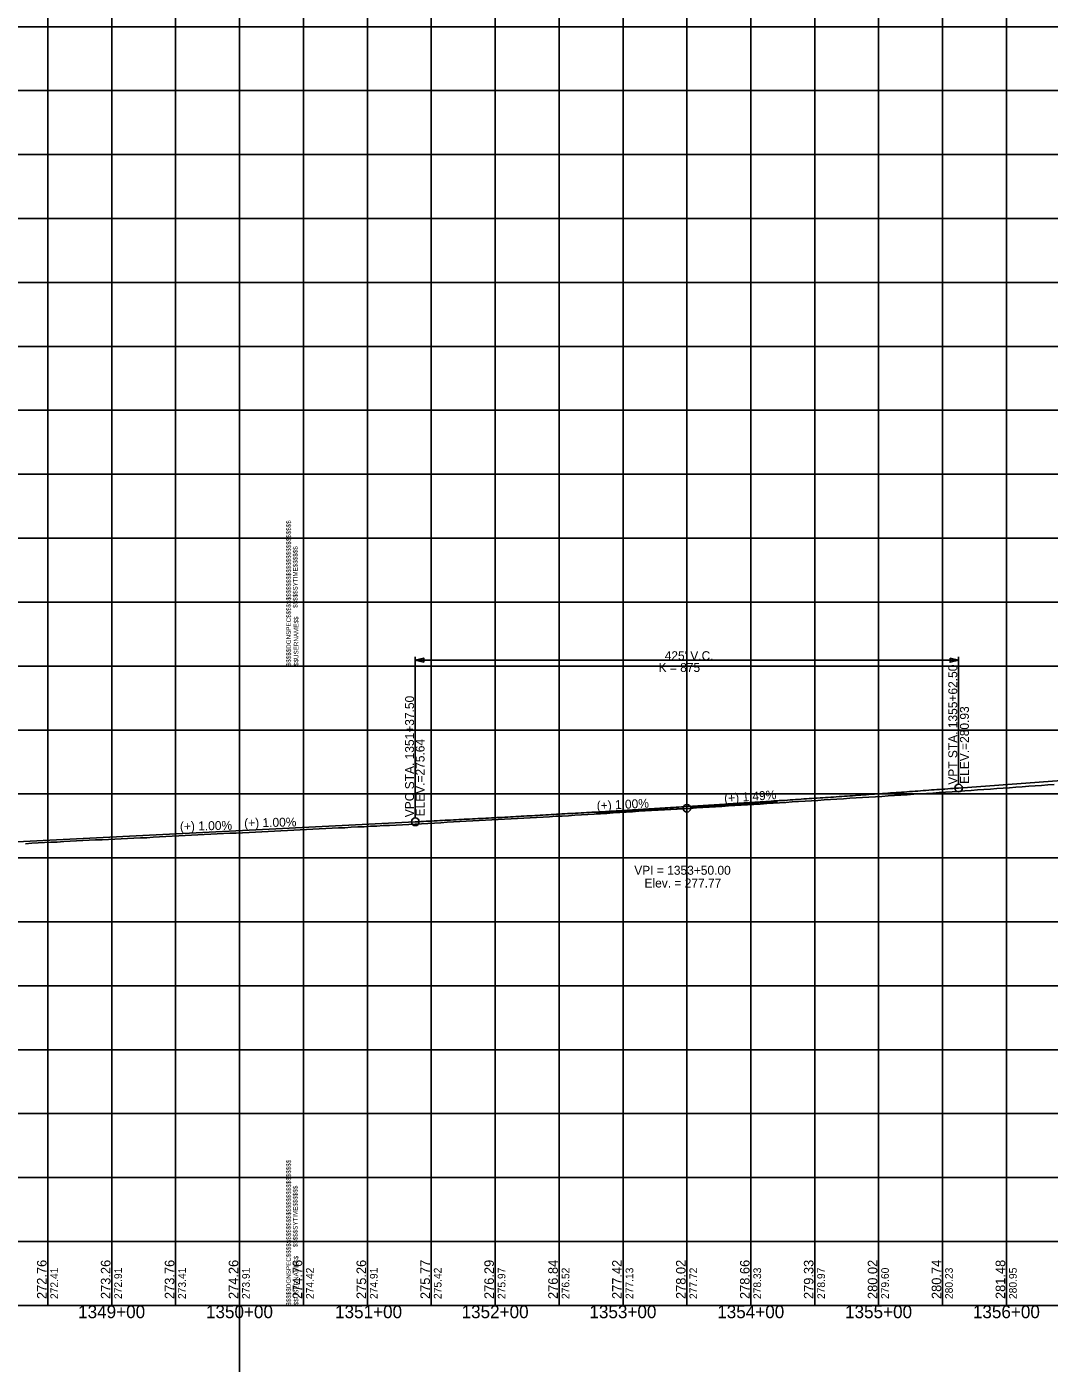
# Model space of a CAD drawing. Extents: x -90830 to 2015517, y -20856 to 836331.
# Drawn here: x 23757 to 24557, y -19432 to -18387 of the extents above; entities that cross this region are included whole.
import ezdxf

# ---------------------------------------------------------------- set-up
doc = ezdxf.new("R2010")
doc.units = 0
for name, color, linetype in [('Level 1', 7, 'Continuous'), ('RD_DDB_GradeTX', 7, 'Continuous'), ('RD_DDB_Profile_Elev', 7, 'Continuous'), ('RD_DDB_Profile_EX', 7, 'Continuous'), ('RD_DDB_Profile_Lbl', 7, 'Continuous'), ('RD_DDB_Profile_PR', 7, 'Continuous'), ('RD_DDB_StaTX', 7, 'Continuous'), ('RD_DDB_StripGrade', 7, 'Continuous'), ('RD_DDB_VCLbl', 7, 'Continuous'), ('RD_GPK_Profile_Cell', 7, 'Continuous'), ('RD_TX_Drainage', 7, 'Continuous')]:
    doc.layers.add(name, color=color, linetype=linetype)

msp = doc.modelspace()

# ---------------------------------------------------------------- linework, layer by layer
at = {"layer": 'Level 1'}
for p, q in [((23923.5, -12693.4), (23923.5, -20856.1)), ((23773.5, -17886.5), (23773.5, -18386.5)), ((23823.5, -17886.5), (23823.5, -18386.5)), ((23873.5, -17886.5), (23873.5, -18386.5)), ((23923.5, -17886.5), (23923.5, -18386.5)), ((23973.5, -17886.5), (23973.5, -18386.5)), ((23973.5, -17886.5), (23973.5, -18386.5)), ((23973.5, -17886.5), (23973.5, -18386.5)), ((24023.5, -17886.5), (24023.5, -18386.5)), ((24073.5, -17886.5), (24073.5, -18386.5)), ((24123.5, -17886.5), (24123.5, -18386.5)), ((24173.5, -17886.5), (24173.5, -18386.5)), ((24223.5, -17886.5), (24223.5, -18386.5)), ((24273.5, -17886.5), (24273.5, -18386.5)), ((24323.5, -17886.5), (24323.5, -18386.5)), ((24373.5, -17886.5), (24373.5, -18386.5)), ((24423.5, -17886.5), (24423.5, -18386.5)), ((24473.5, -17886.5), (24473.5, -18386.5)), ((24523.5, -17886.5), (24523.5, -18386.5)), ((22373.5, -18386.5), (23973.5, -18386.5)), ((22373.5, -18386.5), (23973.5, -18386.5)), ((23773.5, -18386.5), (23773.5, -18886.5)), ((23823.5, -18386.5), (23823.5, -18886.5)), ((23873.5, -18386.5), (23873.5, -18886.5)), ((23923.5, -18386.5), (23923.5, -18886.5)), ((23973.5, -18386.5), (23973.5, -18886.5)), ((23973.5, -18386.5), (23973.5, -18886.5)), ((23973.5, -18386.5), (25573.5, -18386.5)), ((23973.5, -18386.5), (23973.5, -18886.5)), ((23973.5, -18386.5), (25573.5, -18386.5)), ((24023.5, -18386.5), (24023.5, -18886.5)), ((24073.5, -18386.5), (24073.5, -18886.5)), ((24123.5, -18386.5), (24123.5, -18886.5)), ((24173.5, -18386.5), (24173.5, -18886.5)), ((24223.5, -18386.5), (24223.5, -18886.5)), ((24273.5, -18386.5), (24273.5, -18886.5)), ((24323.5, -18386.5), (24323.5, -18886.5)), ((24373.5, -18386.5), (24373.5, -18886.5)), ((24423.5, -18386.5), (24423.5, -18886.5)), ((24473.5, -18386.5), (24473.5, -18886.5)), ((24523.5, -18386.5), (24523.5, -18886.5)), ((22373.5, -18436.5), (23973.5, -18436.5)), ((23973.5, -18436.5), (25573.5, -18436.5)), ((22373.5, -18486.5), (23973.5, -18486.5)), ((23973.5, -18486.5), (25573.5, -18486.5)), ((22373.5, -18536.5), (23973.5, -18536.5)), ((23973.5, -18536.5), (25573.5, -18536.5)), ((22373.5, -18586.5), (23973.5, -18586.5)), ((23973.5, -18586.5), (25573.5, -18586.5)), ((22373.5, -18636.5), (23973.5, -18636.5)), ((23973.5, -18636.5), (25573.5, -18636.5)), ((22373.5, -18686.5), (23973.5, -18686.5)), ((23973.5, -18686.5), (25573.5, -18686.5)), ((22373.5, -18736.5), (23973.5, -18736.5)), ((23973.5, -18736.5), (25573.5, -18736.5)), ((22373.5, -18786.5), (23973.5, -18786.5)), ((23973.5, -18786.5), (25573.5, -18786.5)), ((22373.5, -18836.5), (23973.5, -18836.5)), ((23973.5, -18836.5), (25573.5, -18836.5)), ((22373.5, -18886.5), (23973.5, -18886.5)), ((22373.5, -18886.5), (23973.5, -18886.5)), ((23773.5, -18886.5), (23773.5, -19386.5)), ((23823.5, -18886.5), (23823.5, -19386.5)), ((23873.5, -18886.5), (23873.5, -19386.5)), ((23923.5, -18886.5), (23923.5, -19386.5)), ((23973.5, -18886.5), (23973.5, -19386.5)), ((23973.5, -18886.5), (23973.5, -19386.5)), ((23973.5, -18886.5), (25573.5, -18886.5)), ((23973.5, -18886.5), (25573.5, -18886.5)), ((23973.5, -18886.5), (23973.5, -19386.5)), ((24023.5, -18886.5), (24023.5, -19386.5)), ((24073.5, -18886.5), (24073.5, -19386.5)), ((24123.5, -18886.5), (24123.5, -19386.5)), ((24173.5, -18886.5), (24173.5, -19386.5)), ((24223.5, -18886.5), (24223.5, -19386.5)), ((24273.5, -18886.5), (24273.5, -19386.5)), ((24323.5, -18886.5), (24323.5, -19386.5)), ((24373.5, -18886.5), (24373.5, -19386.5)), ((24423.5, -18886.5), (24423.5, -19386.5)), ((24473.5, -18886.5), (24473.5, -19386.5)), ((24523.5, -18886.5), (24523.5, -19386.5)), ((22373.5, -18936.5), (23973.5, -18936.5)), ((23973.5, -18936.5), (25573.5, -18936.5)), ((22373.5, -18986.5), (23973.5, -18986.5)), ((23973.5, -18986.5), (25573.5, -18986.5)), ((22373.5, -19036.5), (23973.5, -19036.5)), ((23973.5, -19036.5), (25573.5, -19036.5)), ((22373.5, -19086.5), (23973.5, -19086.5)), ((23973.5, -19086.5), (25573.5, -19086.5)), ((22373.5, -19136.5), (23973.5, -19136.5)), ((23973.5, -19136.5), (25573.5, -19136.5)), ((22373.5, -19186.5), (23973.5, -19186.5)), ((23973.5, -19186.5), (25573.5, -19186.5)), ((22373.5, -19236.5), (23973.5, -19236.5)), ((23973.5, -19236.5), (25573.5, -19236.5)), ((22373.5, -19286.5), (23973.5, -19286.5)), ((23973.5, -19286.5), (25573.5, -19286.5)), ((22373.5, -19336.5), (23973.5, -19336.5)), ((23973.5, -19336.5), (25573.5, -19336.5)), ((22373.5, -19386.5), (23973.5, -19386.5)), ((23973.5, -19386.5), (25573.5, -19386.5))]:
    msp.add_line(p, q, dxfattribs=at)
at = {"layer": 'RD_DDB_GradeTX'}
for p, q in [((24202.5, -19001.2), (24270.5, -18997.8)), ((24344.3, -18992.4), (24276.5, -18997.4))]:
    msp.add_line(p, q, dxfattribs=at)
msp.add_circle((24273.5, -18997.7), 3, dxfattribs=at)
at = {"layer": 'RD_DDB_Profile_EX'}
for points in [[(24045.9, -19010.8), (24050.9, -19010.6), (24055.9, -19010.3), (24060.9, -19010.1), (24065.9, -19009.8), (24070.9, -19009.5), (24075.9, -19009.3), (24080.9, -19009), (24085.9, -19008.7), (24090.9, -19008.4), (24095.9, -19008.1), (24100.9, -19007.8), (24105.9, -19007.6), (24110.9, -19007.3), (24115.9, -19007), (24120.9, -19006.8), (24125.9, -19006.5), (24130.9, -19006.2), (24135.9, -19006), (24140.9, -19005.7), (24145.9, -19005.5), (24150.9, -19005.2), (24155.9, -19004.9), (24160.9, -19004.6), (24165.9, -19004.3), (24170.9, -19004), (24175.9, -19003.8), (24180.9, -19003.5), (24185.9, -19003.2), (24190.9, -19002.9), (24195.9, -19002.6), (24200.9, -19002.3), (24205.9, -19002), (24210.9, -19001.7), (24215.9, -19001.3), (24220.9, -19001), (24225.9, -19000.7), (24230.9, -19000.4), (24235.9, -19000.1), (24240.9, -18999.8), (24245.9, -18999.5), (24250.9, -18999.2), (24255.9, -18999), (24260.9, -18998.7), (24265.9, -18998.4), (24270.9, -18998.1), (24275.9, -18997.8), (24280.9, -18997.4), (24285.9, -18997.1), (24290.9, -18996.8), (24295.9, -18996.5), (24300.9, -18996.2), (24305.9, -18995.9), (24310.9, -18995.6), (24315.9, -18995.3), (24320.9, -18995), (24325.9, -18994.7), (24330.9, -18994.4), (24335.9, -18994.1), (24340.9, -18993.8), (24345.9, -18993.4), (24350.9, -18993.1), (24355.9, -18992.8), (24360.9, -18992.5), (24365.9, -18992.1), (24370.9, -18991.8), (24375.9, -18991.5), (24380.9, -18991.1), (24385.9, -18990.8), (24390.9, -18990.5), (24395.9, -18990.2), (24400.9, -18989.9), (24405.9, -18989.6), (24410.9, -18989.3), (24415.9, -18989), (24420.9, -18988.7), (24425.9, -18988.4), (24430.9, -18988.1), (24435.9, -18987.7), (24440.9, -18987.4), (24445.9, -18987.1), (24450.9, -18986.8), (24455.9, -18986.5), (24460.9, -18986.2), (24465.9, -18985.9), (24470.9, -18985.5), (24475.9, -18985.2), (24480.9, -18984.8), (24485.9, -18984.5), (24490.9, -18984.1), (24495.9, -18983.8), (24500.9, -18983.4), (24505.9, -18983.1), (24510.9, -18982.7), (24515.9, -18982.3), (24520.9, -18982), (24525.9, -18981.6), (24530.9, -18981.2), (24535.9, -18980.9), (24540.9, -18980.5), (24545.9, -18980.2)], [(24545.9, -18980.2), (24550.9, -18979.8), (24555.9, -18979.5), (24560.9, -18979.1)], [(23755.9, -19025.4), (23760.9, -19025.1), (23765.9, -19024.8), (23770.9, -19024.6), (23775.9, -19024.3), (23780.9, -19024.1), (23785.9, -19023.8), (23790.9, -19023.5), (23795.9, -19023.3), (23800.9, -19023), (23805.9, -19022.7), (23810.9, -19022.5), (23815.9, -19022.3), (23820.9, -19022.1), (23825.9, -19021.9), (23830.9, -19021.6), (23835.9, -19021.4), (23840.9, -19021.2), (23845.9, -19020.9), (23850.9, -19020.7), (23855.9, -19020.4), (23860.9, -19020.1), (23865.9, -19019.9), (23870.9, -19019.6), (23875.9, -19019.3), (23880.9, -19019.1), (23885.9, -19018.8), (23890.9, -19018.5), (23895.9, -19018.3), (23900.9, -19018), (23905.9, -19017.8), (23910.9, -19017.5), (23915.9, -19017.3), (23920.9, -19017.1), (23925.9, -19016.8), (23930.9, -19016.6), (23935.9, -19016.3), (23940.9, -19016.1), (23945.9, -19015.8), (23950.9, -19015.6), (23955.9, -19015.3), (23960.9, -19015.1), (23965.9, -19014.8), (23970.9, -19014.5), (23975.9, -19014.3), (23980.9, -19014), (23985.9, -19013.8), (23990.9, -19013.5), (23995.9, -19013.3), (24000.9, -19013.1), (24005.9, -19012.9), (24010.9, -19012.6), (24015.9, -19012.3), (24020.9, -19012.1), (24025.9, -19011.8), (24030.9, -19011.6), (24035.9, -19011.3), (24040.9, -19011.1), (24045.9, -19010.8)]]:
    msp.add_lwpolyline(points, dxfattribs=at)
at = {"layer": 'RD_DDB_Profile_PR'}
for p, q in [((24486, -18981.9), (24763.5, -18961.2)), ((22618.5, -19080.5), (24061, -19008.3))]:
    msp.add_line(p, q, dxfattribs=at)
msp.add_spline([(24061, -19008.3), (24069.5, -19007.9), (24078, -19007.5), (24086.5, -19007), (24095, -19006.6), (24103.5, -19006.1), (24112, -19005.7), (24120.5, -19005.2), (24129, -19004.8), (24137.5, -19004.3), (24146, -19003.8), (24154.5, -19003.4), (24163, -19002.9), (24171.5, -19002.4), (24180, -19001.9), (24188.5, -19001.5), (24197, -19001), (24205.5, -19000.5), (24214, -19000), (24222.5, -18999.5), (24231, -18999), (24239.5, -18998.5), (24248, -18997.9), (24256.5, -18997.4), (24265, -18996.9), (24273.5, -18996.4), (24282, -18995.9), (24290.5, -18995.3), (24299, -18994.8), (24307.5, -18994.2), (24316, -18993.7), (24324.5, -18993.1), (24333, -18992.6), (24341.5, -18992), (24350, -18991.5), (24358.5, -18990.9), (24367, -18990.3), (24375.5, -18989.7), (24384, -18989.2), (24392.5, -18988.6), (24401, -18988), (24409.5, -18987.4), (24418, -18986.8), (24426.5, -18986.2), (24435, -18985.6), (24443.5, -18985), (24452, -18984.4), (24460.5, -18983.7), (24469, -18983.1), (24477.5, -18982.5), (24486, -18981.9)], degree=3, dxfattribs=at)
at = {"layer": 'RD_DDB_VCLbl'}
for p, q in [((24061, -18879.4), (24061, -19005.3)), ((24061, -18881.9), (24486, -18881.9)), ((24486, -18879.4), (24486, -18978.9))]:
    msp.add_line(p, q, dxfattribs=at)
for centre in [(24486, -18981.9), (24061, -19008.3)]:
    msp.add_circle(centre, 3, dxfattribs=at)
at = {"layer": 'RD_GPK_Profile_Cell'}
msp.add_line((4823.5, -19386.5), (75223.5, -19386.5), dxfattribs=at)
at = {"layer": 'RD_TX_Drainage'}
for points in [[(24067.6, -18883.5), (24061, -18881.9), (24067.6, -18880.2)], [(24479.4, -18880.2), (24486, -18881.9), (24479.4, -18883.5)]]:
    msp.add_lwpolyline(points, close=True, dxfattribs=at)

# ---------------------------------------------------------------- texts
at = {"layer": 'Level 1'}
for s, p in [('$$$$$DGNSPEC$$$$$$$$$$$$$$$$$$$$$$$$$$$$', (23963.6, -18886.6)), ('$$$$$SYTIME$$$$$$', (23968.9, -18841)), ('$$USERNAME$$', (23969.5, -18886.4)), ('$$$$$DGNSPEC$$$$$$$$$$$$$$$$$$$$$$$$$$$$', (23963.6, -19386.6)), ('$$$$$SYTIME$$$$$$', (23968.9, -19341)), ('$$USERNAME$$', (23969.5, -19386.4))]:
    msp.add_text(s, height=3.544, rotation=90, dxfattribs=at).set_placement(p)
at = {"layer": 'RD_DDB_GradeTX'}
for s, rotation, p in [('(+) 1.00%', 2.8661, (24203.1, -18999.2)), ('(+) 1.49%', 4.2523, (24302.9, -18993.5)), ('(+) 1.00%', 1.1334, (23876.9, -19015.3)), ('(+) 1.00%', 1.1334, (23927.2, -19012.7))]:
    msp.add_text(s, height=7, rotation=rotation, dxfattribs=at).set_placement(p)
at = {"layer": 'RD_DDB_Profile_Elev'}
for s, p in [('272.76', (23772.5, -19381.5)), ('273.26', (23822.5, -19381.5)), ('273.76', (23872.5, -19381.5)), ('274.26', (23922.5, -19381.5)), ('274.76', (23972.5, -19381.5)), ('275.26', (24022.5, -19381.5)), ('275.77', (24072.5, -19381.5)), ('276.29', (24122.5, -19381.5)), ('276.84', (24172.5, -19381.5)), ('277.42', (24222.5, -19381.5)), ('278.02', (24272.5, -19381.5)), ('278.66', (24322.5, -19381.5)), ('279.33', (24372.5, -19381.5)), ('280.02', (24422.5, -19381.5)), ('280.74', (24472.5, -19381.5)), ('281.48', (24522.5, -19381.5))]:
    msp.add_text(s, height=7.5, rotation=90, dxfattribs=at).set_placement(p)
at = {"layer": 'RD_DDB_Profile_Lbl'}
for s, p in [('VPI = 1353+50.00', (24232.3, -19049.7)), ('Elev. = 277.77', (24240.3, -19059.7))]:
    msp.add_text(s, height=7, dxfattribs=at).set_placement(p)
at = {"layer": 'RD_DDB_StaTX'}
for s, p in [('1349+00', (23797.2, -19396.5)), ('1350+00', (23897.2, -19396.5)), ('1351+00', (23998.2, -19396.5)), ('1352+00', (24097.2, -19396.5)), ('1353+00', (24197.2, -19396.5)), ('1354+00', (24297.2, -19396.5)), ('1355+00', (24397.2, -19396.5)), ('1356+00', (24497.2, -19396.5))]:
    msp.add_text(s, height=10, dxfattribs=at).set_placement(p)
at = {"layer": 'RD_DDB_StripGrade'}
for s, height, p in [('VPT STA. 1355+62.50 ', 7, (24485, -18979.3)), ('VPC STA. 1351+37.50 ', 7, (24060, -19004.7)), ('ELEV.=280.93', 7, (24494.1, -18978.6)), ('ELEV.=275.64', 7, (24068.2, -19004.1)), ('272.41', 6, (23781.5, -19381.5)), ('272.91', 6, (23831.5, -19381.5)), ('273.41', 6, (23881.5, -19381.5)), ('273.91', 6, (23931.5, -19381.5)), ('274.42', 6, (23981.5, -19381.5)), ('274.91', 6, (24031.5, -19381.5)), ('275.42', 6, (24081.5, -19381.5)), ('275.97', 6, (24131.5, -19381.5)), ('276.52', 6, (24181.5, -19381.5)), ('277.13', 6, (24231.5, -19381.5)), ('277.72', 6, (24281.5, -19381.5)), ('278.33', 6, (24331.5, -19381.5)), ('278.97', 6, (24381.5, -19381.5)), ('279.60', 6, (24431.5, -19381.5)), ('280.23', 6, (24481.5, -19381.5)), ('280.95', 6, (24531.5, -19381.5))]:
    msp.add_text(s, height=height, rotation=90, dxfattribs=at).set_placement(p)
at = {"layer": 'RD_DDB_VCLbl'}
for s, p in [("425' V.C.", (24256.1, -18881.9)), ('K = 875', (24251.3, -18891.1))]:
    msp.add_text(s, height=7, dxfattribs=at).set_placement(p)

doc.saveas('drawing.dxf')
